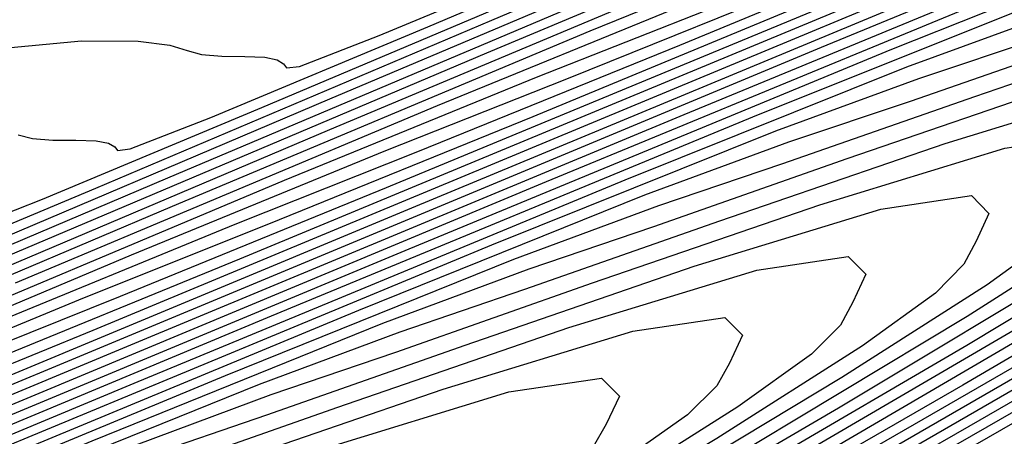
# Model space of a CAD drawing. Extents: x 3249832 to 3255657, y 13789405 to 13793316.
# Tile 452 of 656: x 3254727.08 to 3254732.04, y 13790587.85 to 13790589.95. Entities that reach past the tile are written whole.
import ezdxf

# ---------------------------------------------------------------- set-up
doc = ezdxf.new("R2010")
doc.units = 0
doc.header["$LTSCALE"] = 100
doc.header["$MEASUREMENT"] = 0
for name, color, linetype in [('GRATIO_CON', 10, 'CONTINUOUS'), ('GRATIO_ICON', 7, 'CONTINUOUS'), ('TARGETS_EAST', 7, 'CONTINUOUS')]:
    doc.layers.add(name, color=color, linetype=linetype)

# ---------------------------------------------------------------- blocks, each defined once
blk = doc.blocks.new('Gratio_032316_contours')
at = {"layer": 'GRATIO_CON', "color": 5, "linetype": 'Continuous', "flags": 128}
for points in [[(3254726.9443, 13790589.799), (3254727.3896, 13790589.8421), (3254727.6753, 13790589.8399), (3254727.835, 13790589.8189), (3254727.9222, 13790589.7928), (3254727.9948, 13790589.7719), (3254728.0965, 13790589.7636), (3254728.2125, 13790589.7621), (3254728.3131, 13790589.7582), (3254728.3762, 13790589.7453), (3254728.408, 13790589.7259), (3254728.4223, 13790589.7052), (3254728.4873, 13790589.7117), (3254728.8897, 13790589.8676), (3254729.9707, 13790590.3186), (3254731.9018, 13790591.1368), (3254734.1753, 13790592.0985), (3254736.1135, 13790592.9065), (3254737.2657, 13790593.3632), (3254738.0882, 13790593.6705), (3254739.2641, 13790594.13), (3254741.2478, 13790594.9423), (3254743.5782, 13790595.9036), (3254745.5653, 13790596.7091)], [(3254727.0708, 13790589.3672), (3254727.1431, 13790589.3483), (3254727.2454, 13790589.3411), (3254727.3622, 13790589.3403), (3254727.4634, 13790589.3372), (3254727.5263, 13790589.3255), (3254727.5574, 13790589.3077), (3254727.5709, 13790589.2886), (3254727.6359, 13790589.2966), (3254728.0422, 13790589.4554), (3254729.1346, 13790589.9121), (3254731.0866, 13790590.7396), (3254733.3845, 13790591.7122), (3254735.3433, 13790592.5298), (3254736.5073, 13790592.9928), (3254737.3378, 13790593.3049), (3254738.5257, 13790593.7708), (3254740.5305, 13790594.5927), (3254742.8859, 13790595.565), (3254744.8941, 13790596.38)], [(3254726.7844, 13790588.8815), (3254727.1946, 13790589.0431), (3254728.2986, 13790589.5056), (3254730.2713, 13790590.3424), (3254732.5937, 13790591.3259), (3254734.5732, 13790592.153), (3254735.7488, 13790592.6223), (3254736.5874, 13790592.9394), (3254737.7873, 13790593.4116), (3254739.8132, 13790594.2431), (3254742.1936, 13790595.2265), (3254744.2229, 13790596.051), (3254745.3941, 13790596.4933)], [(3254726.6265, 13790588.6925), (3254728.6409, 13790589.5481), (3254731.0122, 13790590.5533), (3254733.0328, 13790591.3995), (3254734.232, 13790591.8814), (3254735.0866, 13790592.2083), (3254736.3105, 13790592.6932), (3254738.3786, 13790593.544), (3254740.8089, 13790594.5493), (3254742.8806, 13790595.3929), (3254744.0752, 13790595.8473), (3254744.685, 13790596.0402), (3254745.2045, 13790596.188)], [(3254725.7905, 13790588.286), (3254727.8256, 13790589.1509), (3254730.2215, 13790590.167), (3254732.2627, 13790591.0227), (3254733.4735, 13790591.5109), (3254734.3362, 13790591.8428), (3254735.5721, 13790592.334), (3254737.6613, 13790593.1944), (3254740.1166, 13790594.2107), (3254742.2094, 13790595.0638), (3254743.4157, 13790595.5243), (3254744.031, 13790595.7208), (3254744.5553, 13790595.8714), (3254745.3569, 13790596.1369)], [(3254727.0104, 13790588.7537), (3254729.4307, 13790589.7807), (3254731.4925, 13790590.6459), (3254732.7151, 13790591.1405), (3254733.5858, 13790591.4773), (3254734.8337, 13790591.9748), (3254736.9439, 13790592.8448), (3254739.4243, 13790593.8721), (3254741.5382, 13790594.7348), (3254742.7563, 13790595.2013), (3254743.377, 13790595.4013), (3254743.906, 13790595.5548), (3254744.7155, 13790595.8238), (3254745.645, 13790596.1378)], [(3254726.1952, 13790588.3565), (3254728.6399, 13790589.3944), (3254730.7223, 13790590.2692), (3254731.9567, 13790590.77), (3254732.8354, 13790591.1117), (3254734.0953, 13790591.6156), (3254736.2266, 13790592.4952), (3254738.7319, 13790593.5335), (3254740.867, 13790594.4058), (3254742.0968, 13790594.8783), (3254742.7231, 13790595.0818), (3254743.2568, 13790595.2382), (3254744.0741, 13790595.5106), (3254745.0129, 13790595.8281)], [(3254727.0584, 13790588.6218), (3254729.182, 13790589.5157), (3254730.4398, 13790590.0291), (3254731.3346, 13790590.3806), (3254732.6185, 13790590.8972), (3254734.792, 13790591.796), (3254737.3473, 13790592.8563), (3254739.5247, 13790593.7477), (3254740.7779, 13790594.2323), (3254741.4152, 13790594.4429), (3254741.9582, 13790594.6049), (3254742.7913, 13790594.8843), (3254743.7488, 13790595.2087), (3254744.5275, 13790595.4465), (3254744.9051, 13790595.5017)], [(3254726.2676, 13790588.2355), (3254728.4119, 13790589.1389), (3254729.6814, 13790589.6586), (3254730.5842, 13790590.0151), (3254731.8801, 13790590.538), (3254734.0747, 13790591.4465), (3254736.655, 13790592.5178), (3254738.8535, 13790593.4186), (3254740.1184, 13790593.9093), (3254740.7612, 13790594.1234), (3254741.309, 13790594.2883)], [(3254725.4769, 13790587.8492), (3254727.6417, 13790588.7621), (3254728.923, 13790589.2882), (3254729.8338, 13790589.6496), (3254731.1417, 13790590.1788), (3254733.3574, 13790591.0969), (3254735.9627, 13790592.1792), (3254738.1823, 13790593.0896), (3254739.459, 13790593.5863), (3254740.1073, 13790593.804), (3254740.6597, 13790593.9717), (3254741.5086, 13790594.2579)], [(3254726.8715, 13790588.3854), (3254728.1646, 13790588.9177), (3254729.0833, 13790589.284), (3254730.4033, 13790589.8196), (3254732.6401, 13790590.7473), (3254735.2703, 13790591.8406), (3254737.5111, 13790592.7606), (3254738.7995, 13790593.2633), (3254739.4533, 13790593.4845), (3254740.0105, 13790593.6551), (3254740.8672, 13790593.9448), (3254741.8526, 13790594.2796)], [(3254726.6744, 13790588.1882), (3254727.5859, 13790588.5544), (3254728.9265, 13790589.1012), (3254731.2054, 13790590.0481), (3254733.8857, 13790591.1634), (3254736.1688, 13790592.1025), (3254737.4806, 13790592.6172), (3254738.1454, 13790592.8456), (3254738.712, 13790593.0218), (3254739.5844, 13790593.3185)], [(3254726.8409, 13790588.1912), (3254728.1881, 13790588.742), (3254730.4881, 13790589.6985), (3254733.1934, 13790590.8248), (3254735.4976, 13790591.7734), (3254736.8211, 13790592.2942), (3254737.4915, 13790592.5261), (3254738.0627, 13790592.7052), (3254738.943, 13790593.0053)], [(3254726.0958, 13790587.8279), (3254727.4497, 13790588.3828), (3254729.7708, 13790589.349), (3254732.5011, 13790590.4862), (3254734.8264, 13790591.4444), (3254736.1617, 13790591.9712), (3254736.8375, 13790592.2066), (3254737.4135, 13790592.3886), (3254738.3016, 13790592.6921), (3254739.3244, 13790593.0408)], [(3254726.7113, 13790588.0236), (3254729.0535, 13790588.9994), (3254731.8087, 13790590.1476), (3254734.1552, 13790591.1154), (3254735.5022, 13790591.6482), (3254736.1836, 13790591.8872), (3254736.7642, 13790592.072), (3254737.6602, 13790592.379), (3254738.6924, 13790592.7311), (3254739.5326, 13790592.9881), (3254739.9398, 13790593.048), (3254740.0208, 13790592.9641), (3254739.9695, 13790592.8279), (3254739.9254, 13790592.7043), (3254739.8106, 13790592.5496), (3254739.4927, 13790592.2931), (3254738.8324, 13790591.8588), (3254737.6617, 13790591.1495), (3254735.8054, 13790590.0622), (3254733.2313, 13790588.5755), (3254730.4787, 13790586.9922), (3254728.2301, 13790585.6966), (3254726.9636, 13790584.9582)], [(3254725.2345, 13790587.3052), (3254727.6189, 13790588.3002), (3254730.4241, 13790589.4705), (3254732.8128, 13790590.4573), (3254734.1833, 13790591.0022), (3254734.8757, 13790591.2482), (3254735.4657, 13790591.4387), (3254736.3774, 13790591.7526), (3254737.4282, 13790592.1117), (3254738.2838, 13790592.3734), (3254738.6984, 13790592.4346), (3254738.7805, 13790592.3498), (3254738.7273, 13790592.2131), (3254738.6805, 13790592.0906), (3254738.5614, 13790591.9371), (3254738.2358, 13790591.6794), (3254737.5624, 13790591.2391), (3254736.3697, 13790590.5174), (3254734.4793, 13790589.4102), (3254731.8579, 13790587.8963), (3254729.0546, 13790586.2845), (3254726.764, 13790584.9663)], [(3254726.9015, 13790587.9506), (3254729.7318, 13790589.1319), (3254732.1417, 13790590.1282), (3254733.5238, 13790590.6792), (3254734.2217, 13790590.9288), (3254734.8164, 13790591.1221), (3254735.736, 13790591.4395), (3254736.7962, 13790591.802), (3254737.6595, 13790592.0661), (3254738.0778, 13790592.1279), (3254738.1604, 13790592.0427), (3254738.1062, 13790591.9057), (3254738.0581, 13790591.7838), (3254737.9368, 13790591.6309), (3254737.6074, 13790591.3725), (3254736.9273, 13790590.9292), (3254735.7238, 13790590.2013), (3254733.8163, 13790589.0843), (3254731.1712, 13790587.5567), (3254728.3425, 13790585.9306), (3254726.0309, 13790584.6011)], [(3254726.1842, 13790587.601), (3254729.0395, 13790588.7933), (3254731.4705, 13790589.7992), (3254732.8644, 13790590.3562), (3254733.5678, 13790590.6093), (3254734.1672, 13790590.8055), (3254735.0946, 13790591.1263), (3254736.1641, 13790591.4923), (3254737.0351, 13790591.7588), (3254737.4571, 13790591.8212), (3254737.5403, 13790591.7356), (3254737.4851, 13790591.5983), (3254737.4356, 13790591.477), (3254737.3122, 13790591.3247), (3254736.9789, 13790591.0656), (3254736.2923, 13790590.6193), (3254735.0778, 13790589.8853), (3254733.1532, 13790588.7583), (3254730.4845, 13790587.2171), (3254727.6304, 13790585.5767), (3254725.2978, 13790584.2359)], [(3254725.4669, 13790587.2514), (3254728.3471, 13790588.4547), (3254730.7993, 13790589.4701), (3254732.2049, 13790590.0332), (3254732.9138, 13790590.2898), (3254733.5179, 13790590.4889), (3254734.4533, 13790590.8131), (3254735.5321, 13790591.1826), (3254736.4107, 13790591.4515), (3254736.8364, 13790591.5145), (3254736.9202, 13790591.4284), (3254736.864, 13790591.2909), (3254736.8132, 13790591.1702), (3254736.6875, 13790591.0184), (3254736.3504, 13790590.7588), (3254735.6572, 13790590.3094), (3254734.4318, 13790589.5692), (3254732.4902, 13790588.4323), (3254729.7979, 13790586.8776), (3254726.9184, 13790585.2228)], [(3254726.9625, 13790587.7775), (3254729.4569, 13790588.8121), (3254730.886, 13790589.3872), (3254731.6059, 13790589.6509), (3254732.2194, 13790589.8556), (3254733.1705, 13790590.1868), (3254734.268, 13790590.5632), (3254735.162, 13790590.8369), (3254735.5951, 13790590.9011), (3254735.68, 13790590.8142), (3254735.6217, 13790590.676), (3254735.5683, 13790590.5565), (3254735.4383, 13790590.406), (3254735.0935, 13790590.145), (3254734.3871, 13790589.6896), (3254733.1398, 13790588.9371), (3254731.1641, 13790587.7804), (3254728.4245, 13790586.1984), (3254725.4942, 13790584.515)], [(3254726.2702, 13790587.4389), (3254728.7858, 13790588.483), (3254730.2265, 13790589.0642), (3254730.9519, 13790589.3315), (3254731.5701, 13790589.539), (3254732.5291, 13790589.8737), (3254733.6359, 13790590.2535), (3254734.5376, 13790590.5296), (3254734.9745, 13790590.5944), (3254735.0599, 13790590.5071), (3254735.0006, 13790590.3686), (3254734.9458, 13790590.2497), (3254734.8137, 13790590.0997), (3254734.465, 13790589.8382), (3254733.7521, 13790589.3797), (3254732.4939, 13790588.6211), (3254730.5011, 13790587.4544), (3254727.7378, 13790585.8588), (3254724.7822, 13790584.1612)], [(3254725.5778, 13790587.1004), (3254728.1146, 13790588.154), (3254729.5671, 13790588.7412), (3254730.298, 13790589.012), (3254730.9209, 13790589.2224), (3254731.8877, 13790589.5605), (3254733.0039, 13790589.9439), (3254733.9132, 13790590.2223), (3254734.3538, 13790590.2876), (3254734.4398, 13790590.1999), (3254734.3795, 13790590.0612), (3254734.3234, 13790589.9428), (3254734.1891, 13790589.7935), (3254733.8366, 13790589.5313), (3254733.117, 13790589.0698), (3254731.8479, 13790588.305), (3254729.838, 13790587.1284), (3254727.0512, 13790585.5192)], [(3254724.8854, 13790586.7618), (3254727.4434, 13790587.8249), (3254728.9076, 13790588.4181), (3254729.644, 13790588.6925), (3254730.2716, 13790588.9057), (3254731.2463, 13790589.2473), (3254732.3718, 13790589.6342), (3254733.2889, 13790589.915), (3254733.7331, 13790589.9809), (3254733.8196, 13790589.8928), (3254733.7584, 13790589.7538), (3254733.7009, 13790589.636), (3254733.5645, 13790589.4873), (3254733.2081, 13790589.2244), (3254732.482, 13790588.7599), (3254731.2019, 13790587.989), (3254729.175, 13790586.8025), (3254726.3645, 13790585.1796)], [(3254726.3595, 13790587.2754), (3254727.6653, 13790587.8043), (3254728.3457, 13790588.0576), (3254728.9731, 13790588.2725), (3254729.9635, 13790588.621), (3254731.1077, 13790589.0148), (3254732.0401, 13790589.3004), (3254732.4918, 13790589.3675), (3254732.5794, 13790589.2786), (3254732.5162, 13790589.139), (3254732.456, 13790589.0223), (3254732.3153, 13790588.8748), (3254731.9512, 13790588.6107), (3254731.2192, 13790588.1443), (3254729.9679, 13790587.39), (3254728.0443, 13790586.2624), (3254725.4327, 13790584.7531)], [(3254727.0441, 13790587.4974), (3254727.6965, 13790587.7402), (3254728.3239, 13790587.9559), (3254729.3221, 13790588.3078), (3254730.4756, 13790588.7051), (3254731.4158, 13790588.9931), (3254731.8711, 13790589.0608), (3254731.9593, 13790588.9715), (3254731.8951, 13790588.8316), (3254731.8336, 13790588.7155), (3254731.6907, 13790588.5686), (3254731.3227, 13790588.3038), (3254730.5886, 13790587.837), (3254729.3578, 13790587.0946), (3254727.5027, 13790586.0059), (3254725.0203, 13790584.5705)], [(3254727.0474, 13790587.4227), (3254727.6746, 13790587.6393), (3254728.6807, 13790587.9947), (3254729.8436, 13790588.3954), (3254730.7914, 13790588.6857), (3254731.2505, 13790588.7541), (3254731.3392, 13790588.6643), (3254731.274, 13790588.5242), (3254731.2111, 13790588.4087), (3254731.0661, 13790588.2623), (3254730.6943, 13790587.9969), (3254729.9581, 13790587.5296), (3254728.7478, 13790586.7991), (3254726.961, 13790585.7494)], [(3254727.0253, 13790587.3226), (3254728.0393, 13790587.6815), (3254729.2115, 13790588.0857), (3254730.167, 13790588.3784), (3254730.6298, 13790588.4474), (3254730.7191, 13790588.3572), (3254730.6529, 13790588.2167), (3254730.5887, 13790588.1018), (3254730.4415, 13790587.9561), (3254730.0658, 13790587.6901), (3254729.3275, 13790587.2223), (3254728.1378, 13790586.5036), (3254726.4194, 13790585.4929)]]:
    blk.add_lwpolyline(points, dxfattribs=at)
at = {"layer": 'GRATIO_ICON', "color": 7, "linetype": 'Continuous', "flags": 128}
for points in [[(3254726.3471, 13790588.6309), (3254727.4626, 13790589.0991), (3254729.4561, 13790589.9453), (3254731.803, 13790590.9396), (3254733.803, 13790591.7762), (3254734.9904, 13790592.2518), (3254735.837, 13790592.5739), (3254737.0489, 13790593.0524), (3254739.0959, 13790593.8935), (3254741.5012, 13790594.8879), (3254743.5517, 13790595.7219), (3254744.7347, 13790596.1703)], [(3254725.3799, 13790587.9594), (3254727.8492, 13790589.0081), (3254729.9522, 13790589.8924), (3254731.1983, 13790590.3996), (3254732.085, 13790590.7462), (3254733.3569, 13790591.2564), (3254735.5093, 13790592.1456), (3254738.0396, 13790593.1949), (3254740.1958, 13790594.0767), (3254741.4374, 13790594.5553), (3254742.0691, 13790594.7624), (3254742.6075, 13790594.9216), (3254743.4327, 13790595.1974), (3254744.3809, 13790595.5184), (3254745.1519, 13790595.7538)], [(3254726.1014, 13790588.0086), (3254727.4061, 13790588.5473), (3254728.3329, 13790588.9185), (3254729.6649, 13790589.4604), (3254731.9227, 13790590.3977), (3254734.578, 13790591.502), (3254736.8399, 13790592.4315), (3254738.1401, 13790592.9402), (3254738.7994, 13790593.165), (3254739.3612, 13790593.3384), (3254740.2258, 13790593.6316), (3254741.2206, 13790593.9699), (3254742.03, 13790594.2173)], [(3254725.9729, 13790587.6644), (3254728.3362, 13790588.6498), (3254731.1164, 13790589.8091), (3254733.484, 13790590.7863), (3254734.8428, 13790591.3252), (3254735.5296, 13790591.5677), (3254736.1149, 13790591.7553), (3254737.0188, 13790592.0658), (3254738.0603, 13790592.4214), (3254738.9082, 13790592.6807), (3254739.3191, 13790592.7413), (3254739.4007, 13790592.6569), (3254739.3484, 13790592.5205), (3254739.303, 13790592.3975), (3254739.186, 13790592.2433), (3254738.8643, 13790591.9862), (3254738.1974, 13790591.549), (3254737.0157, 13790590.8334), (3254735.1423, 13790589.7362), (3254732.5446, 13790588.2359), (3254729.7667, 13790586.6384), (3254727.497, 13790585.3314), (3254726.2182, 13790584.5873)], [(3254724.7496, 13790586.9019), (3254727.6548, 13790588.1161), (3254730.1281, 13790589.1411), (3254731.5454, 13790589.7102), (3254732.2598, 13790589.9704), (3254732.8687, 13790590.1722), (3254733.8119, 13790590.5), (3254734.9, 13790590.8729), (3254735.7864, 13790591.1442), (3254736.2158, 13790591.2078), (3254736.3001, 13790591.1213), (3254736.2428, 13790590.9835), (3254736.1907, 13790590.8633), (3254736.0629, 13790590.7122), (3254735.722, 13790590.4519), (3254735.0222, 13790589.9995), (3254733.7858, 13790589.2532), (3254731.8271, 13790588.1063), (3254729.1112, 13790586.538), (3254726.2063, 13790584.8689)], [(3254726.9014, 13790587.5502), (3254728.2864, 13790588.1112), (3254728.9949, 13790588.3751), (3254729.6224, 13790588.5891), (3254730.6049, 13790588.9342), (3254731.7397, 13790589.3245), (3254732.6645, 13790589.6077), (3254733.1125, 13790589.6742), (3254733.1995, 13790589.5857), (3254733.1373, 13790589.4464), (3254733.0785, 13790589.3292), (3254732.9399, 13790589.181), (3254732.5797, 13790588.9176), (3254731.8497, 13790588.4516), (3254730.5779, 13790587.6855), (3254728.586, 13790586.5189), (3254725.8451, 13790584.9358)], [(3254726.3761, 13790587.006), (3254727.3979, 13790587.3683), (3254728.5795, 13790587.776), (3254729.5427, 13790588.0711), (3254730.0092, 13790588.1407), (3254730.099, 13790588.0501), (3254730.0318, 13790587.9093), (3254729.9662, 13790587.795), (3254729.8169, 13790587.6499), (3254729.4374, 13790587.3832), (3254728.697, 13790586.915), (3254727.5278, 13790586.2082), (3254725.8777, 13790585.2364)]]:
    blk.add_lwpolyline(points, dxfattribs=at)

msp = doc.modelspace()

# ---------------------------------------------------------------- block references
at = {"layer": 'TARGETS_EAST'}
msp.add_blockref('Gratio_032316_contours', (0, 0), dxfattribs=at)

doc.saveas('drawing.dxf')
